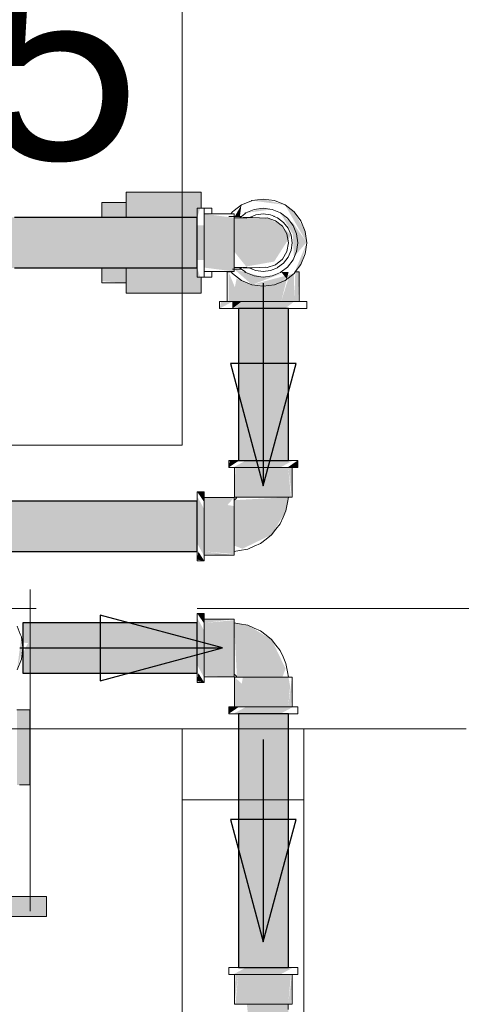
# Model space of a CAD drawing. Header units: millimetres. Extents: x 567 to 934, y -1 to 364.
# Tile 636 of 656: x 770.399 to 770.834, y 107.771 to 108.743. Entities that reach past the tile are written whole.
import ezdxf

# ---------------------------------------------------------------- set-up
doc = ezdxf.new("R2010")
doc.units = ezdxf.units.MM
doc.header["$MEASUREMENT"] = 0
doc.linetypes.add('HIDDEN2', pattern=[0.47625, 0.3175, -0.15875])
doc.linetypes.add('NULL', pattern=[0])
for name, color, linetype, lineweight in [('A-GLAZ', 7, 'Continuous', 13), ('A-GLAZ-SILL', 7, 'Continuous', 13), ('A-WALL', 7, 'Continuous', 25), ('AF-Condutos', 140, 'Continuous', 25), ('AF-Conexões', 152, 'Continuous', 18), ('AF-Registro', 253, 'Continuous', 18), ('AF-Sentido conduto', 140, 'Continuous', 30), ('AF-Textos conduto', 7, 'Continuous', 9), ('DI-Detalhes', 1, 'HIDDEN2', 9)]:
    doc.layers.add(name, color=color, linetype=linetype, lineweight=lineweight)
doc.styles.add('Arial', font='arial.ttf')

msp = doc.modelspace()

# ---------------------------------------------------------------- hatches: boundary and pattern name
at = {"layer": 'AF-Condutos', "linetype": 'Continuous'}
for points in [[(769.83027, 108.54754), (769.83027, 108.53743), (769.81027, 108.53737), (770.57399, 108.52787), (770.57399, 108.54754)], [(770.57399, 108.52787), (769.83027, 108.53712), (769.83027, 108.51747), (770.57399, 108.51747)], [(770.57399, 108.49781), (770.57399, 108.51747), (769.83027, 108.51747), (769.83027, 108.5173), (770.37381, 108.51245), (770.2286, 108.51227), (770.37381, 108.51029), (769.83027, 108.50805), (769.83027, 108.49784)], [(770.66399, 108.30767), (770.66399, 108.45767), (770.61453, 108.45767), (770.61453, 108.30767)], [(770.57399, 108.21781), (770.57399, 108.26754), (769.78197, 108.26754), (769.78197, 108.21781)], [(770.57399, 108.14754), (770.40199, 108.14754), (770.40199, 108.12787), (770.57399, 108.11747)], [(770.57399, 108.11747), (770.40715, 108.12756), (770.40199, 108.11747)], [(770.40199, 108.09781), (770.57399, 108.09781), (770.57399, 108.11747), (770.40199, 108.11747)], [(770.66399, 107.80724), (770.66399, 108.05767), (770.61453, 108.05767), (770.61453, 107.80724)]]:
    msp.add_hatch(color=151, dxfattribs=at).paths.add_polyline_path(points)
at = {"layer": 'AF-Conexões', "linetype": 'Continuous'}
for points in [[(770.63899, 108.56567), (770.62786, 108.56421), (770.66049, 108.55991)], [(770.61749, 108.55991), (770.611, 108.54867), (770.61601, 108.54867)], [(770.62199, 108.55212), (770.64779, 108.55551), (770.63899, 108.55667)], [(770.66939, 108.55308), (770.66049, 108.55991), (770.68199, 108.52267), (770.68052, 108.5338)], [(770.61019, 108.49427), (770.61019, 108.54727), (770.58079, 108.55107), (770.58079, 108.49808)], [(770.65622, 108.54026), (770.64302, 108.54732), (770.61019, 108.54732), (770.61019, 108.51408), (770.6222, 108.49915), (770.6498, 108.504), (770.66642, 108.53002)], [(770.65599, 108.55212), (770.67299, 108.52267), (770.66843, 108.53967)], [(770.68177, 108.52306), (770.66765, 108.54317), (770.66924, 108.50867)], [(770.57399, 108.50567), (770.58079, 108.50567), (770.58079, 108.53967), (770.57399, 108.53967)], [(770.67623, 108.50117), (770.68199, 108.52267), (770.67006, 108.49387)], [(770.65651, 108.49196), (770.63915, 108.48865), (770.61019, 108.49667), (770.62786, 108.48114)], [(770.60479, 108.46447), (770.60833, 108.46447), (770.61105, 108.47869), (770.60479, 108.49387)], [(770.61272, 108.48741), (770.60833, 108.46447), (770.62983, 108.46447), (770.62983, 108.48032)], [(770.62786, 108.48114), (770.65012, 108.48114), (770.66939, 108.49227)], [(770.66225, 108.48679), (770.63474, 108.48023), (770.62983, 108.46447), (770.65669, 108.46447)], [(770.66933, 108.49222), (770.66402, 108.48815), (770.65669, 108.46447), (770.66965, 108.46447)], [(770.65674, 108.4938), (770.66225, 108.48679), (770.66402, 108.49387)], [(770.67439, 108.49387), (770.67063, 108.49387), (770.66965, 108.46447), (770.67318, 108.46447)], [(770.62983, 108.46447), (770.63474, 108.48023), (770.62983, 108.48088)], [(770.59745, 108.46447), (770.59599, 108.45767), (770.60858, 108.46447)], [(770.60858, 108.45767), (770.66049, 108.45767), (770.66939, 108.46447), (770.61749, 108.46447)], [(770.60858, 108.45767), (770.61749, 108.46447), (770.60858, 108.46447)], [(770.60615, 108.30767), (770.60499, 108.30087), (770.61453, 108.30716)], [(770.60954, 108.30087), (770.65599, 108.30087), (770.66843, 108.30767), (770.62199, 108.30767)], [(770.61156, 108.30087), (770.61059, 108.27147), (770.6189, 108.27147), (770.6189, 108.30087)], [(770.66642, 108.27147), (770.66359, 108.30087), (770.6189, 108.30087), (770.6189, 108.27147)], [(770.67299, 108.30087), (770.67299, 108.30767), (770.66303, 108.30087)], [(770.66739, 108.27147), (770.66739, 108.30087), (770.66359, 108.30087)], [(770.58079, 108.27667), (770.57399, 108.27667), (770.58079, 108.26671)], [(770.58079, 108.21323), (770.58079, 108.25967), (770.57399, 108.27212), (770.57399, 108.22567)], [(770.61019, 108.27107), (770.58079, 108.27107), (770.58079, 108.26727), (770.60373, 108.26375)], [(770.66141, 108.25789), (770.66388, 108.27147), (770.61019, 108.26853), (770.61019, 108.22369), (770.6186, 108.22063), (770.64723, 108.23443)], [(770.61019, 108.21524), (770.61019, 108.26275), (770.58079, 108.26727), (770.58079, 108.21808)], [(770.57399, 108.20983), (770.58079, 108.20867), (770.57502, 108.21781)], [(770.58079, 108.21524), (770.61019, 108.21427), (770.58079, 108.21808)], [(770.58079, 108.15667), (770.57399, 108.15667), (770.58079, 108.14671)], [(770.58079, 108.09323), (770.58079, 108.13967), (770.57399, 108.15212), (770.57399, 108.10567)], [(770.61019, 108.15107), (770.58079, 108.15107), (770.58079, 108.14727)], [(770.61019, 108.1501), (770.58079, 108.14727), (770.58079, 108.10259), (770.61019, 108.10259)], [(770.62377, 108.14509), (770.61019, 108.14757), (770.61313, 108.09387), (770.65797, 108.09387), (770.66103, 108.10228), (770.64723, 108.13092)], [(770.40199, 108.12267), (770.40052, 108.1338), (770.39623, 108.10117)], [(770.57399, 108.08983), (770.58079, 108.08867), (770.57502, 108.09781)], [(770.58079, 108.09524), (770.61019, 108.09427), (770.61019, 108.10259), (770.58079, 108.10259)], [(770.61059, 108.09387), (770.61059, 108.06447), (770.61439, 108.06447), (770.61791, 108.0874)], [(770.66554, 108.08476), (770.66388, 108.09387), (770.6189, 108.09387), (770.61439, 108.06447), (770.66359, 108.06447)], [(770.66642, 108.06447), (770.66739, 108.09387), (770.66359, 108.06447)], [(770.60499, 108.06447), (770.60499, 108.05767), (770.61494, 108.06447)], [(770.66843, 108.06447), (770.62199, 108.06447), (770.60954, 108.05767), (770.65599, 108.05767)], [(770.60954, 107.80044), (770.65599, 107.80044), (770.66843, 107.80724), (770.62199, 107.80724)], [(770.61059, 107.77104), (770.61439, 107.80044), (770.61156, 107.80044)], [(770.61156, 107.77104), (770.64634, 107.77104), (770.65319, 107.80044), (770.61439, 107.80044)], [(770.65907, 107.80044), (770.65319, 107.80044), (770.64634, 107.77104), (770.65907, 107.77104)], [(770.66642, 107.80044), (770.65907, 107.80044), (770.65907, 107.77104), (770.66359, 107.77104)], [(770.66642, 107.77104), (770.66739, 107.80044), (770.66366, 107.7718)], [(770.63813, 107.71749), (770.64634, 107.71481), (770.66364, 107.73821), (770.66364, 107.77104), (770.62285, 107.77104), (770.62375, 107.76298), (770.61546, 107.75903), (770.62005, 107.732)]]:
    msp.add_hatch(color=161, dxfattribs=at).paths.add_polyline_path(points)
at = {"layer": 'AF-Registro', "linetype": 'Continuous'}
for points in [[(770.57781, 108.5724), (770.50381, 108.5724), (770.50381, 108.57023), (770.57781, 108.55983)], [(770.50381, 108.56245), (770.47981, 108.56245), (770.47981, 108.54754), (770.50381, 108.54754)], [(770.50381, 108.57023), (770.50381, 108.55983), (770.57781, 108.55983)], [(770.50381, 108.55983), (770.50381, 108.54754), (770.5579, 108.54754)], [(770.50381, 108.55983), (770.5579, 108.54754), (770.57399, 108.54754), (770.57781, 108.55983)], [(770.47981, 108.48463), (770.50381, 108.48289), (770.50381, 108.49781), (770.47981, 108.49781)], [(770.57781, 108.48552), (770.57399, 108.49781), (770.50381, 108.49781), (770.50381, 108.48552)], [(770.57781, 108.48552), (770.50381, 108.48552), (770.57781, 108.47512)], [(770.50381, 108.47295), (770.57781, 108.47295), (770.57781, 108.47512), (770.50381, 108.48552)], [(770.39615, 108.06149), (770.39615, 107.98749), (770.40654, 108.06149)], [(770.40871, 107.98749), (770.40871, 108.06149), (770.40654, 108.06149), (770.39615, 107.98749)], [(770.42539, 107.87749), (770.38739, 107.87749), (770.38739, 107.85749), (770.42539, 107.85749)]]:
    msp.add_hatch(color=254, dxfattribs=at).paths.add_polyline_path(points)

# ---------------------------------------------------------------- linework, layer by layer
at = {"layer": 'A-GLAZ', "color": 8, "lineweight": 5}
for p, q in [((770.55899, 107.97267), (770.55899, 108.04267)), ((770.55899, 108.04267), (770.67899, 108.04267)), ((770.83899, 108.04267), (770.67899, 108.04267)), ((770.67899, 108.04267), (770.67899, 107.30267)), ((770.67899, 107.97267), (770.55899, 107.97267))]:
    msp.add_line(p, q, dxfattribs=at)
at = {"layer": 'A-GLAZ-SILL', "color": 8, "lineweight": 5}
msp.add_line((770.55899, 107.37267), (770.55899, 107.97267), dxfattribs=at)
at = {"layer": 'A-WALL', "color": 8, "lineweight": 5}
for p, q in [((770.55899, 109.98267), (770.55899, 108.32267)), ((770.55899, 108.32267), (766.95899, 108.32267)), ((766.95899, 108.04267), (770.55899, 108.04267))]:
    msp.add_line(p, q, dxfattribs=at)
at = {"layer": 'AF-Condutos'}
for p, q in [((770.47981, 108.54754), (770.39381, 108.54754)), ((770.50381, 108.54754), (770.47981, 108.54754)), ((770.57399, 108.54754), (770.50381, 108.54754)), ((770.57399, 108.54432), (770.57399, 108.54754)), ((770.57399, 108.53737), (770.57399, 108.54432)), ((770.57399, 108.53307), (770.57399, 108.53737)), ((770.57399, 108.52787), (770.57399, 108.53307)), ((770.57399, 108.51747), (770.57399, 108.52787)), ((770.57399, 108.51227), (770.57399, 108.51747)), ((770.57399, 108.50798), (770.57399, 108.51227)), ((770.57399, 108.50102), (770.57399, 108.50798)), ((770.39381, 108.49781), (770.47981, 108.49781)), ((770.47981, 108.49781), (770.50381, 108.49781)), ((770.50381, 108.49781), (770.57399, 108.49781)), ((770.57399, 108.49781), (770.57399, 108.50102)), ((770.61876, 108.45767), (770.61453, 108.45767)), ((770.61453, 108.45767), (770.61453, 108.30767)), ((770.62649, 108.45767), (770.61876, 108.45767)), ((770.63638, 108.45767), (770.62649, 108.45767)), ((770.64671, 108.45767), (770.63638, 108.45767)), ((770.65572, 108.45767), (770.64671, 108.45767)), ((770.66183, 108.45767), (770.65572, 108.45767)), ((770.66399, 108.45767), (770.66183, 108.45767)), ((770.66399, 108.30767), (770.66399, 108.45767)), ((770.61453, 108.30767), (770.61876, 108.30767)), ((770.61876, 108.30767), (770.62649, 108.30767)), ((770.62649, 108.30767), (770.63638, 108.30767)), ((770.63638, 108.30767), (770.64671, 108.30767)), ((770.64671, 108.30767), (770.65572, 108.30767)), ((770.65572, 108.30767), (770.66183, 108.30767)), ((770.66183, 108.30767), (770.66399, 108.30767)), ((770.57399, 108.26754), (769.78197, 108.26754)), ((770.57399, 108.26645), (770.57399, 108.26754)), ((770.57399, 108.26125), (770.57399, 108.26645)), ((770.57399, 108.25284), (770.57399, 108.26125)), ((770.57399, 108.24267), (770.57399, 108.25284)), ((770.57399, 108.2325), (770.57399, 108.24267)), ((770.57399, 108.22409), (770.57399, 108.2325)), ((770.57399, 108.2189), (770.57399, 108.22409)), ((769.78197, 108.21781), (770.57399, 108.21781)), ((770.57399, 108.21781), (770.57399, 108.2189)), ((770.40199, 108.14754), (770.40199, 108.14432)), ((770.57399, 108.14754), (770.40199, 108.14754)), ((770.57399, 108.14432), (770.57399, 108.14754)), ((770.40199, 108.14432), (770.40199, 108.13737)), ((770.40199, 108.13737), (770.40199, 108.12787)), ((770.57399, 108.13737), (770.57399, 108.14432)), ((770.57399, 108.12787), (770.57399, 108.13737)), ((770.40199, 108.12787), (770.40199, 108.12267)), ((770.57399, 108.11747), (770.57399, 108.12787)), ((770.40199, 108.12267), (770.40199, 108.11747)), ((770.40199, 108.11747), (770.40199, 108.10798)), ((770.57399, 108.10798), (770.57399, 108.11747)), ((770.40199, 108.10798), (770.40199, 108.10102)), ((770.57399, 108.10102), (770.57399, 108.10798)), ((770.40199, 108.10102), (770.40199, 108.09781)), ((770.40199, 108.09781), (770.57399, 108.09781)), ((770.57399, 108.09781), (770.57399, 108.10102)), ((770.61876, 108.05767), (770.61453, 108.05767)), ((770.61453, 108.05767), (770.61453, 107.80724)), ((770.62649, 108.05767), (770.61876, 108.05767)), ((770.63638, 108.05767), (770.62649, 108.05767)), ((770.64671, 108.05767), (770.63638, 108.05767)), ((770.65572, 108.05767), (770.64671, 108.05767)), ((770.66183, 108.05767), (770.65572, 108.05767)), ((770.66399, 108.05767), (770.66183, 108.05767)), ((770.66399, 107.80724), (770.66399, 108.05767)), ((770.61453, 107.80724), (770.61876, 107.80724)), ((770.61876, 107.80724), (770.62649, 107.80724)), ((770.62649, 107.80724), (770.63638, 107.80724)), ((770.63638, 107.80724), (770.64671, 107.80724)), ((770.64671, 107.80724), (770.65572, 107.80724)), ((770.65572, 107.80724), (770.66183, 107.80724)), ((770.66183, 107.80724), (770.66399, 107.80724))]:
    msp.add_line(p, q, dxfattribs=at)
at = {"layer": 'AF-Conexões'}
for p, q in [((770.62733, 108.56399), (770.62008, 108.56099)), ((770.62786, 108.56421), (770.62733, 108.56399)), ((770.63899, 108.56567), (770.62786, 108.56421)), ((770.65012, 108.56421), (770.63899, 108.56567)), ((770.66049, 108.55991), (770.65012, 108.56421)), ((770.57399, 108.55667), (770.57399, 108.55551)), ((770.57781, 108.55667), (770.57399, 108.55667)), ((770.57399, 108.55551), (770.57399, 108.55212)), ((770.58079, 108.55667), (770.57781, 108.55667)), ((770.58079, 108.55551), (770.58079, 108.55667)), ((770.58079, 108.55212), (770.58079, 108.55551)), ((770.60858, 108.55308), (770.60704, 108.55107)), ((770.61019, 108.55431), (770.60858, 108.55308)), ((770.61749, 108.55991), (770.61019, 108.55431)), ((770.62008, 108.56099), (770.61749, 108.55991)), ((770.63019, 108.55551), (770.62199, 108.55212)), ((770.63899, 108.55667), (770.63019, 108.55551)), ((770.64779, 108.55551), (770.63899, 108.55667)), ((770.65599, 108.55212), (770.64779, 108.55551)), ((770.66939, 108.55308), (770.66049, 108.55991)), ((770.67623, 108.54417), (770.66939, 108.55308)), ((770.57399, 108.55212), (770.57399, 108.54754)), ((770.57399, 108.54754), (770.57399, 108.54671)), ((770.57399, 108.54671), (770.57399, 108.53967)), ((770.58079, 108.55107), (770.58079, 108.55212)), ((770.58079, 108.54671), (770.58079, 108.55107)), ((770.58823, 108.55107), (770.58079, 108.55107)), ((770.58079, 108.55107), (770.58079, 108.5501)), ((770.58079, 108.5501), (770.58079, 108.54867)), ((770.58079, 108.54867), (770.58079, 108.54727)), ((770.58079, 108.54727), (770.58079, 108.54275)), ((770.58079, 108.53967), (770.58079, 108.54671)), ((770.59973, 108.55107), (770.58823, 108.55107)), ((770.6046, 108.55107), (770.59973, 108.55107)), ((770.60597, 108.55107), (770.6046, 108.55107)), ((770.60704, 108.55107), (770.60597, 108.55107)), ((770.61019, 108.55107), (770.60704, 108.55107)), ((770.61019, 108.5501), (770.61019, 108.55107)), ((770.61019, 108.54867), (770.61019, 108.5501)), ((770.61019, 108.54732), (770.61019, 108.54867)), ((770.61019, 108.54727), (770.61019, 108.54732)), ((770.61551, 108.54715), (770.61019, 108.54732)), ((770.61019, 108.54732), (770.61019, 108.54439)), ((770.61019, 108.54275), (770.61019, 108.54727)), ((770.61019, 108.54439), (770.61019, 108.54307)), ((770.61019, 108.54307), (770.61019, 108.53881)), ((770.61661, 108.54711), (770.61551, 108.54715)), ((770.6175, 108.54867), (770.61552, 108.54716)), ((770.61835, 108.54704), (770.61661, 108.54711)), ((770.62072, 108.55114), (770.6175, 108.54867)), ((770.62286, 108.54686), (770.61835, 108.54704)), ((770.62497, 108.54741), (770.61883, 108.54738)), ((770.61883, 108.54738), (770.62286, 108.54686)), ((770.62199, 108.55212), (770.62072, 108.55114)), ((770.62512, 108.54741), (770.62497, 108.54741)), ((770.62818, 108.54867), (770.62512, 108.54741)), ((770.62828, 108.54742), (770.62512, 108.54741)), ((770.63164, 108.5501), (770.62818, 108.54867)), ((770.63527, 108.54725), (770.62828, 108.54742)), ((770.63899, 108.55107), (770.63164, 108.5501)), ((770.64167, 108.54699), (770.63527, 108.54725)), ((770.64634, 108.5501), (770.63899, 108.55107)), ((770.64302, 108.54732), (770.64167, 108.54699)), ((770.65125, 108.54439), (770.64302, 108.54732)), ((770.64938, 108.54885), (770.64634, 108.5501)), ((770.6498, 108.54867), (770.64938, 108.54885)), ((770.65319, 108.54727), (770.6498, 108.54867)), ((770.65797, 108.53881), (770.65125, 108.54439)), ((770.65907, 108.54275), (770.65319, 108.54727)), ((770.66303, 108.54671), (770.65599, 108.55212)), ((770.66843, 108.53967), (770.66303, 108.54671)), ((770.68052, 108.5338), (770.67623, 108.54417)), ((770.57399, 108.53967), (770.57399, 108.53147)), ((770.58079, 108.54275), (770.58079, 108.53687)), ((770.58079, 108.53147), (770.58079, 108.53967)), ((770.58079, 108.53687), (770.58079, 108.53002)), ((770.61019, 108.53687), (770.61019, 108.54275)), ((770.61019, 108.53881), (770.61019, 108.53291)), ((770.61019, 108.53291), (770.61019, 108.53687)), ((770.66236, 108.53127), (770.65797, 108.53881)), ((770.66359, 108.53687), (770.65907, 108.54275)), ((770.66642, 108.53002), (770.66359, 108.53687)), ((770.67183, 108.53147), (770.66843, 108.53967)), ((770.68199, 108.52267), (770.68052, 108.5338)), ((770.57399, 108.53147), (770.57399, 108.52267)), ((770.58079, 108.52267), (770.58079, 108.53147)), ((770.58079, 108.53002), (770.58079, 108.52267)), ((770.61019, 108.53002), (770.61019, 108.53291)), ((770.61019, 108.53291), (770.61019, 108.53127)), ((770.61019, 108.53127), (770.61019, 108.52267)), ((770.61019, 108.52267), (770.61019, 108.53002)), ((770.66388, 108.52267), (770.66236, 108.53127)), ((770.66739, 108.52267), (770.66642, 108.53002)), ((770.67299, 108.52267), (770.67183, 108.53147)), ((770.57399, 108.52267), (770.57399, 108.51387)), ((770.57399, 108.51387), (770.57399, 108.50567)), ((770.58079, 108.51387), (770.58079, 108.52267)), ((770.58079, 108.52267), (770.58079, 108.51532)), ((770.58079, 108.51532), (770.58079, 108.50847)), ((770.58079, 108.50567), (770.58079, 108.51387)), ((770.61019, 108.51532), (770.61019, 108.52267)), ((770.61019, 108.52267), (770.61019, 108.51408)), ((770.61019, 108.51244), (770.61019, 108.51532)), ((770.61019, 108.51408), (770.61019, 108.51244)), ((770.65797, 108.50654), (770.66236, 108.51408)), ((770.66236, 108.51408), (770.66388, 108.52267)), ((770.66359, 108.50847), (770.66642, 108.51532)), ((770.66642, 108.51532), (770.66739, 108.52267)), ((770.66843, 108.50567), (770.67183, 108.51387)), ((770.67183, 108.51387), (770.67299, 108.52267)), ((770.68052, 108.51154), (770.68199, 108.52267)), ((770.57399, 108.50567), (770.57399, 108.49863)), ((770.58079, 108.50847), (770.58079, 108.50259)), ((770.58079, 108.49863), (770.58079, 108.50567)), ((770.61019, 108.50847), (770.61019, 108.51244)), ((770.61019, 108.51244), (770.61019, 108.50654)), ((770.61019, 108.50259), (770.61019, 108.50847)), ((770.61019, 108.50654), (770.61019, 108.50096)), ((770.65125, 108.50096), (770.65797, 108.50654)), ((770.65907, 108.50259), (770.66359, 108.50847)), ((770.66303, 108.49863), (770.66843, 108.50567)), ((770.67623, 108.50117), (770.68052, 108.51154)), ((770.57399, 108.49863), (770.57399, 108.49781)), ((770.57399, 108.49781), (770.57399, 108.49323)), ((770.58079, 108.50259), (770.58079, 108.49808)), ((770.58079, 108.49427), (770.58079, 108.49863)), ((770.58079, 108.49808), (770.58079, 108.49667)), ((770.58079, 108.49667), (770.58079, 108.49524)), ((770.58079, 108.49524), (770.58079, 108.49427)), ((770.61019, 108.49808), (770.61019, 108.50259)), ((770.61019, 108.50096), (770.61019, 108.49803)), ((770.61019, 108.49803), (770.61019, 108.49808)), ((770.61019, 108.49803), (770.6104, 108.49803)), ((770.61019, 108.49667), (770.61019, 108.49803)), ((770.61019, 108.49524), (770.61019, 108.49667)), ((770.61019, 108.49427), (770.61019, 108.49524)), ((770.6104, 108.49803), (770.61551, 108.4982)), ((770.61551, 108.4982), (770.61661, 108.49823)), ((770.61551, 108.4982), (770.6175, 108.49667)), ((770.61661, 108.49823), (770.61835, 108.4983)), ((770.6175, 108.49667), (770.62072, 108.4942)), ((770.61835, 108.4983), (770.62286, 108.49848)), ((770.62286, 108.49848), (770.61883, 108.49796)), ((770.61883, 108.49796), (770.62497, 108.49794)), ((770.62497, 108.49794), (770.62512, 108.49794)), ((770.62512, 108.49794), (770.62828, 108.49792)), ((770.62512, 108.49794), (770.62818, 108.49667)), ((770.62818, 108.49667), (770.63164, 108.49524)), ((770.62828, 108.49792), (770.63527, 108.4981)), ((770.63164, 108.49524), (770.63899, 108.49427)), ((770.63527, 108.4981), (770.64167, 108.49835)), ((770.63899, 108.49427), (770.64634, 108.49524)), ((770.64167, 108.49835), (770.64302, 108.49803)), ((770.64302, 108.49803), (770.65125, 108.50096)), ((770.64634, 108.49524), (770.653, 108.498)), ((770.653, 108.498), (770.65319, 108.49808)), ((770.65319, 108.49808), (770.65907, 108.50259)), ((770.65683, 108.49387), (770.66303, 108.49863)), ((770.67063, 108.49387), (770.67623, 108.50117)), ((770.57399, 108.49323), (770.57399, 108.48983)), ((770.57399, 108.48983), (770.57399, 108.48867)), ((770.57399, 108.48867), (770.57781, 108.48867)), ((770.57781, 108.48867), (770.58079, 108.48867)), ((770.58079, 108.49323), (770.58079, 108.49427)), ((770.58079, 108.49427), (770.58823, 108.49427)), ((770.58079, 108.48983), (770.58079, 108.49323)), ((770.58079, 108.48867), (770.58079, 108.48983)), ((770.58823, 108.49427), (770.59973, 108.49427)), ((770.59973, 108.49427), (770.6046, 108.49427)), ((770.60359, 108.49387), (770.60359, 108.46447)), ((770.60479, 108.49387), (770.60359, 108.49387)), ((770.6046, 108.49427), (770.60704, 108.49427)), ((770.60735, 108.49387), (770.60479, 108.49387)), ((770.60704, 108.49427), (770.61019, 108.49427)), ((770.60704, 108.49427), (770.60735, 108.49387)), ((770.60735, 108.49387), (770.60858, 108.49227)), ((770.60858, 108.49227), (770.61749, 108.48543)), ((770.61749, 108.48543), (770.62786, 108.48114)), ((770.62072, 108.4942), (770.62115, 108.49387)), ((770.62115, 108.49387), (770.62199, 108.49323)), ((770.62199, 108.49323), (770.63019, 108.48983)), ((770.63019, 108.48983), (770.63664, 108.48898)), ((770.63664, 108.48898), (770.63899, 108.48867)), ((770.63899, 108.48867), (770.64779, 108.48983)), ((770.64779, 108.48983), (770.65599, 108.49323)), ((770.65012, 108.48114), (770.66049, 108.48543)), ((770.65599, 108.49323), (770.65683, 108.49387)), ((770.66049, 108.48543), (770.66939, 108.49227)), ((770.66939, 108.49227), (770.67063, 108.49387)), ((770.67318, 108.49387), (770.67063, 108.49387)), ((770.67439, 108.49387), (770.67318, 108.49387)), ((770.67439, 108.46447), (770.67439, 108.49387)), ((770.62786, 108.48114), (770.63899, 108.47967)), ((770.63899, 108.47967), (770.65012, 108.48114)), ((770.59599, 108.46447), (770.59599, 108.45767)), ((770.59745, 108.46447), (770.59599, 108.46447)), ((770.59599, 108.45767), (770.59745, 108.45767)), ((770.60175, 108.46447), (770.59745, 108.46447)), ((770.59745, 108.45767), (770.60175, 108.45767)), ((770.60359, 108.46447), (770.60175, 108.46447)), ((770.60175, 108.45767), (770.60858, 108.45767)), ((770.60858, 108.46447), (770.60359, 108.46447)), ((770.60359, 108.46447), (770.60479, 108.46447)), ((770.60479, 108.46447), (770.60833, 108.46447)), ((770.60833, 108.46447), (770.61396, 108.46447)), ((770.61749, 108.46447), (770.60858, 108.46447)), ((770.60858, 108.45767), (770.61453, 108.45767)), ((770.61396, 108.46447), (770.62129, 108.46447)), ((770.61453, 108.45767), (770.61749, 108.45767)), ((770.62786, 108.46447), (770.61749, 108.46447)), ((770.61749, 108.45767), (770.62786, 108.45767)), ((770.62129, 108.46447), (770.62983, 108.46447)), ((770.63899, 108.46447), (770.62786, 108.46447)), ((770.62786, 108.45767), (770.63899, 108.45767)), ((770.62983, 108.46447), (770.63317, 108.46447)), ((770.63317, 108.46447), (770.63899, 108.46447)), ((770.65012, 108.46447), (770.63899, 108.46447)), ((770.63899, 108.46447), (770.64815, 108.46447)), ((770.63899, 108.45767), (770.65012, 108.45767)), ((770.64815, 108.46447), (770.65669, 108.46447)), ((770.66049, 108.46447), (770.65012, 108.46447)), ((770.65012, 108.45767), (770.66049, 108.45767)), ((770.65669, 108.46447), (770.66402, 108.46447)), ((770.66939, 108.46447), (770.66049, 108.46447)), ((770.66049, 108.45767), (770.66399, 108.45767)), ((770.66399, 108.45767), (770.66939, 108.45767)), ((770.66402, 108.46447), (770.66965, 108.46447)), ((770.67439, 108.46447), (770.66939, 108.46447)), ((770.66939, 108.45767), (770.67623, 108.45767)), ((770.66965, 108.46447), (770.67318, 108.46447)), ((770.67318, 108.46447), (770.67439, 108.46447)), ((770.67623, 108.46447), (770.67439, 108.46447)), ((770.68052, 108.46447), (770.67623, 108.46447)), ((770.67623, 108.45767), (770.68052, 108.45767)), ((770.68199, 108.46447), (770.68052, 108.46447)), ((770.68052, 108.45767), (770.68199, 108.45767)), ((770.68199, 108.45767), (770.68199, 108.46447)), ((770.60499, 108.30767), (770.60499, 108.30087)), ((770.60615, 108.30767), (770.60499, 108.30767)), ((770.60499, 108.30087), (770.60615, 108.30087)), ((770.60954, 108.30767), (770.60615, 108.30767)), ((770.60615, 108.30087), (770.60954, 108.30087)), ((770.61453, 108.30767), (770.60954, 108.30767)), ((770.60954, 108.30087), (770.61059, 108.30087)), ((770.61059, 108.30087), (770.61494, 108.30087)), ((770.61059, 108.30087), (770.61059, 108.27147)), ((770.61156, 108.30087), (770.61059, 108.30087)), ((770.61439, 108.30087), (770.61156, 108.30087)), ((770.6189, 108.30087), (770.61439, 108.30087)), ((770.61494, 108.30767), (770.61453, 108.30767)), ((770.62199, 108.30767), (770.61494, 108.30767)), ((770.61494, 108.30087), (770.62199, 108.30087)), ((770.62479, 108.30087), (770.6189, 108.30087)), ((770.63019, 108.30767), (770.62199, 108.30767)), ((770.62199, 108.30087), (770.63019, 108.30087)), ((770.63164, 108.30087), (770.62479, 108.30087)), ((770.63899, 108.30767), (770.63019, 108.30767)), ((770.63019, 108.30087), (770.63899, 108.30087)), ((770.63899, 108.30087), (770.63164, 108.30087)), ((770.64779, 108.30767), (770.63899, 108.30767)), ((770.63899, 108.30087), (770.64779, 108.30087)), ((770.64634, 108.30087), (770.63899, 108.30087)), ((770.65319, 108.30087), (770.64634, 108.30087)), ((770.65599, 108.30767), (770.64779, 108.30767)), ((770.64779, 108.30087), (770.65599, 108.30087)), ((770.65907, 108.30087), (770.65319, 108.30087)), ((770.66303, 108.30767), (770.65599, 108.30767)), ((770.65599, 108.30087), (770.66303, 108.30087)), ((770.66359, 108.30087), (770.65907, 108.30087)), ((770.66399, 108.30767), (770.66303, 108.30767)), ((770.66303, 108.30087), (770.66739, 108.30087)), ((770.66642, 108.30087), (770.66359, 108.30087)), ((770.66843, 108.30767), (770.66399, 108.30767)), ((770.66739, 108.30087), (770.66642, 108.30087)), ((770.66739, 108.30087), (770.66843, 108.30087)), ((770.66739, 108.27147), (770.66739, 108.30087)), ((770.67183, 108.30767), (770.66843, 108.30767)), ((770.66843, 108.30087), (770.67183, 108.30087)), ((770.67299, 108.30767), (770.67183, 108.30767)), ((770.67183, 108.30087), (770.67299, 108.30087)), ((770.67299, 108.30087), (770.67299, 108.30767)), ((770.57399, 108.27667), (770.57399, 108.27551)), ((770.58079, 108.27667), (770.57399, 108.27667)), ((770.57399, 108.27551), (770.57399, 108.27212)), ((770.57399, 108.27212), (770.57399, 108.26754)), ((770.58079, 108.27551), (770.58079, 108.27667)), ((770.58079, 108.27212), (770.58079, 108.27551)), ((770.58079, 108.27107), (770.58079, 108.27212)), ((770.58079, 108.26671), (770.58079, 108.27107)), ((770.58079, 108.27107), (770.58079, 108.2701)), ((770.61019, 108.27107), (770.58079, 108.27107)), ((770.61019, 108.2701), (770.61019, 108.27107)), ((770.61059, 108.27147), (770.61156, 108.27147)), ((770.61156, 108.27147), (770.61313, 108.27147)), ((770.61313, 108.27147), (770.61188, 108.26978)), ((770.61313, 108.27147), (770.61439, 108.27147)), ((770.61481, 108.27147), (770.61313, 108.27147)), ((770.61439, 108.27147), (770.6189, 108.27147)), ((770.61935, 108.27147), (770.61481, 108.27147)), ((770.6189, 108.27147), (770.62479, 108.27147)), ((770.62608, 108.27147), (770.61935, 108.27147)), ((770.62479, 108.27147), (770.63164, 108.27147)), ((770.63429, 108.27147), (770.62608, 108.27147)), ((770.63164, 108.27147), (770.63899, 108.27147)), ((770.63866, 108.27147), (770.63429, 108.27147)), ((770.64302, 108.27147), (770.63866, 108.27147)), ((770.63899, 108.27147), (770.64634, 108.27147)), ((770.65125, 108.27147), (770.64302, 108.27147)), ((770.64634, 108.27147), (770.65319, 108.27147)), ((770.65797, 108.27147), (770.65125, 108.27147)), ((770.65319, 108.27147), (770.65907, 108.27147)), ((770.66236, 108.27147), (770.65797, 108.27147)), ((770.65907, 108.27147), (770.66359, 108.27147)), ((770.66388, 108.27147), (770.66236, 108.27147)), ((770.66293, 108.26621), (770.66388, 108.27147)), ((770.66359, 108.27147), (770.66388, 108.27147)), ((770.66388, 108.27147), (770.66642, 108.27147)), ((770.66642, 108.27147), (770.66739, 108.27147)), ((770.57399, 108.26754), (770.57399, 108.26671)), ((770.57399, 108.26671), (770.57399, 108.25967)), ((770.58079, 108.2701), (770.58079, 108.26727)), ((770.58079, 108.26727), (770.58079, 108.26275)), ((770.58079, 108.25967), (770.58079, 108.26671)), ((770.58079, 108.26275), (770.58079, 108.25687)), ((770.61019, 108.26853), (770.61019, 108.2701)), ((770.61188, 108.26978), (770.61019, 108.26853)), ((770.61019, 108.26727), (770.61019, 108.26853)), ((770.61019, 108.26853), (770.61019, 108.26685)), ((770.61019, 108.26275), (770.61019, 108.26727)), ((770.61019, 108.26685), (770.61019, 108.26231)), ((770.61019, 108.25687), (770.61019, 108.26275)), ((770.61019, 108.26231), (770.61019, 108.25558)), ((770.66141, 108.25789), (770.66293, 108.26621)), ((770.57399, 108.25967), (770.57399, 108.25147)), ((770.57399, 108.25147), (770.57399, 108.24267)), ((770.58079, 108.25147), (770.58079, 108.25967)), ((770.58079, 108.25687), (770.58079, 108.25002)), ((770.58079, 108.24267), (770.58079, 108.25147)), ((770.61019, 108.25002), (770.61019, 108.25687)), ((770.61019, 108.25558), (770.61019, 108.24737)), ((770.65575, 108.2453), (770.65858, 108.25159)), ((770.65858, 108.25159), (770.66141, 108.25789)), ((770.57399, 108.24267), (770.57399, 108.23387)), ((770.58079, 108.25002), (770.58079, 108.24267)), ((770.58079, 108.23387), (770.58079, 108.24267)), ((770.58079, 108.24267), (770.58079, 108.23532)), ((770.61019, 108.24267), (770.61019, 108.25002)), ((770.61019, 108.24737), (770.61019, 108.23864)), ((770.61019, 108.23532), (770.61019, 108.24267)), ((770.65149, 108.23986), (770.65575, 108.2453)), ((770.57399, 108.23387), (770.57399, 108.22567)), ((770.58079, 108.23532), (770.58079, 108.22847)), ((770.58079, 108.22567), (770.58079, 108.23387)), ((770.61019, 108.23864), (770.61019, 108.23041)), ((770.61019, 108.22847), (770.61019, 108.23532)), ((770.6418, 108.23017), (770.64723, 108.23443)), ((770.64723, 108.23443), (770.65149, 108.23986)), ((770.57399, 108.22567), (770.57399, 108.21863)), ((770.58079, 108.22847), (770.58079, 108.22259)), ((770.58079, 108.21863), (770.58079, 108.22567)), ((770.58079, 108.22259), (770.58079, 108.21808)), ((770.61019, 108.23041), (770.61019, 108.22369)), ((770.61019, 108.22259), (770.61019, 108.22847)), ((770.61019, 108.22369), (770.61019, 108.2193)), ((770.61019, 108.21808), (770.61019, 108.22259)), ((770.62377, 108.22025), (770.63007, 108.22308)), ((770.63007, 108.22308), (770.63637, 108.22591)), ((770.63637, 108.22591), (770.6418, 108.23017)), ((770.57399, 108.21863), (770.57399, 108.21781)), ((770.57399, 108.21781), (770.57399, 108.21323)), ((770.57399, 108.21323), (770.57399, 108.20983)), ((770.58079, 108.21427), (770.58079, 108.21863)), ((770.58079, 108.21808), (770.58079, 108.21524)), ((770.58079, 108.21524), (770.58079, 108.21427)), ((770.58079, 108.21323), (770.58079, 108.21427)), ((770.58079, 108.21427), (770.61019, 108.21427)), ((770.58079, 108.20983), (770.58079, 108.21323)), ((770.61019, 108.2193), (770.61019, 108.21777)), ((770.61019, 108.21777), (770.61545, 108.21873)), ((770.61019, 108.21777), (770.61019, 108.21808)), ((770.61019, 108.21524), (770.61019, 108.21777)), ((770.61019, 108.21427), (770.61019, 108.21524)), ((770.61545, 108.21873), (770.62377, 108.22025)), ((770.57399, 108.20983), (770.57399, 108.20867)), ((770.57399, 108.20867), (770.58079, 108.20867)), ((770.58079, 108.20867), (770.58079, 108.20983)), ((770.57399, 108.15667), (770.57399, 108.15551)), ((770.58079, 108.15667), (770.57399, 108.15667)), ((770.57399, 108.15551), (770.57399, 108.15212)), ((770.58079, 108.15551), (770.58079, 108.15667)), ((770.58079, 108.15212), (770.58079, 108.15551)), ((770.57399, 108.15212), (770.57399, 108.14754)), ((770.57399, 108.14754), (770.57399, 108.14671)), ((770.57399, 108.14671), (770.57399, 108.13967)), ((770.58079, 108.15107), (770.58079, 108.15212)), ((770.58079, 108.14671), (770.58079, 108.15107)), ((770.58079, 108.15107), (770.58079, 108.1501)), ((770.61019, 108.15107), (770.58079, 108.15107)), ((770.58079, 108.1501), (770.58079, 108.14727)), ((770.58079, 108.14727), (770.58079, 108.14275)), ((770.58079, 108.13967), (770.58079, 108.14671)), ((770.61019, 108.1501), (770.61019, 108.15107)), ((770.61019, 108.14757), (770.61019, 108.1501)), ((770.61019, 108.14727), (770.61019, 108.14757)), ((770.61019, 108.14757), (770.61019, 108.14604)), ((770.61545, 108.14661), (770.61019, 108.14757)), ((770.61019, 108.14275), (770.61019, 108.14727)), ((770.61019, 108.14604), (770.61019, 108.14165)), ((770.62377, 108.14509), (770.61545, 108.14661)), ((770.63007, 108.14226), (770.62377, 108.14509)), ((770.39945, 108.13639), (770.39623, 108.14417)), ((770.40052, 108.1338), (770.39945, 108.13639)), ((770.57399, 108.13967), (770.57399, 108.13147)), ((770.58079, 108.14275), (770.58079, 108.13687)), ((770.58079, 108.13147), (770.58079, 108.13967)), ((770.58079, 108.13687), (770.58079, 108.13002)), ((770.61019, 108.13687), (770.61019, 108.14275)), ((770.61019, 108.14165), (770.61019, 108.13493)), ((770.61019, 108.13002), (770.61019, 108.13687)), ((770.61019, 108.13493), (770.61019, 108.1267)), ((770.63637, 108.13943), (770.63007, 108.14226)), ((770.6418, 108.13518), (770.63637, 108.13943)), ((770.64723, 108.13092), (770.6418, 108.13518)), ((770.40199, 108.12267), (770.40052, 108.1338)), ((770.57399, 108.13147), (770.57399, 108.12267)), ((770.58079, 108.12267), (770.58079, 108.13147)), ((770.58079, 108.13002), (770.58079, 108.12267)), ((770.61019, 108.12267), (770.61019, 108.13002)), ((770.61019, 108.1267), (770.61019, 108.12234)), ((770.65149, 108.12548), (770.64723, 108.13092)), ((770.65575, 108.12005), (770.65149, 108.12548)), ((770.40052, 108.11154), (770.40199, 108.12267)), ((770.57399, 108.12267), (770.57399, 108.11387)), ((770.58079, 108.11387), (770.58079, 108.12267)), ((770.58079, 108.12267), (770.58079, 108.11532)), ((770.61019, 108.11532), (770.61019, 108.12267)), ((770.61019, 108.12234), (770.61019, 108.11797)), ((770.61019, 108.11797), (770.61019, 108.10977)), ((770.65858, 108.11375), (770.65575, 108.12005)), ((770.39623, 108.10117), (770.40052, 108.11154)), ((770.57399, 108.11387), (770.57399, 108.10567)), ((770.57399, 108.10567), (770.57399, 108.09863)), ((770.58079, 108.11532), (770.58079, 108.10847)), ((770.58079, 108.10567), (770.58079, 108.11387)), ((770.58079, 108.10847), (770.58079, 108.10259)), ((770.58079, 108.09863), (770.58079, 108.10567)), ((770.61019, 108.10847), (770.61019, 108.11532)), ((770.61019, 108.10977), (770.61019, 108.10304)), ((770.61019, 108.10259), (770.61019, 108.10847)), ((770.66141, 108.10745), (770.65858, 108.11375)), ((770.66293, 108.09914), (770.66141, 108.10745)), ((770.57399, 108.09863), (770.57399, 108.09781)), ((770.57399, 108.09781), (770.57399, 108.09323)), ((770.58079, 108.10259), (770.58079, 108.09808)), ((770.58079, 108.09427), (770.58079, 108.09863)), ((770.58079, 108.09808), (770.58079, 108.09524)), ((770.61019, 108.10304), (770.61019, 108.09849)), ((770.61019, 108.09808), (770.61019, 108.10259)), ((770.61019, 108.09849), (770.61019, 108.09682)), ((770.61019, 108.09682), (770.61019, 108.09808)), ((770.61019, 108.09524), (770.61019, 108.09682)), ((770.61019, 108.09682), (770.61188, 108.09556)), ((770.66388, 108.09387), (770.66293, 108.09914)), ((770.57399, 108.09323), (770.57399, 108.08983)), ((770.57399, 108.08983), (770.57399, 108.08867)), ((770.57399, 108.08867), (770.58079, 108.08867)), ((770.58079, 108.09524), (770.58079, 108.09427)), ((770.58079, 108.09323), (770.58079, 108.09427)), ((770.58079, 108.09427), (770.61019, 108.09427)), ((770.58079, 108.08983), (770.58079, 108.09323)), ((770.58079, 108.08867), (770.58079, 108.08983)), ((770.61019, 108.09427), (770.61019, 108.09524)), ((770.61156, 108.09387), (770.61059, 108.09387)), ((770.61059, 108.09387), (770.61059, 108.06447)), ((770.61313, 108.09387), (770.61156, 108.09387)), ((770.61188, 108.09556), (770.61313, 108.09387)), ((770.61439, 108.09387), (770.61313, 108.09387)), ((770.61313, 108.09387), (770.61481, 108.09387)), ((770.6189, 108.09387), (770.61439, 108.09387)), ((770.61481, 108.09387), (770.61935, 108.09387)), ((770.62479, 108.09387), (770.6189, 108.09387)), ((770.61935, 108.09387), (770.62608, 108.09387)), ((770.63164, 108.09387), (770.62479, 108.09387)), ((770.62608, 108.09387), (770.63429, 108.09387)), ((770.63899, 108.09387), (770.63164, 108.09387)), ((770.63429, 108.09387), (770.64302, 108.09387)), ((770.64634, 108.09387), (770.63899, 108.09387)), ((770.64302, 108.09387), (770.65125, 108.09387)), ((770.65319, 108.09387), (770.64634, 108.09387)), ((770.65125, 108.09387), (770.65797, 108.09387)), ((770.65907, 108.09387), (770.65319, 108.09387)), ((770.65797, 108.09387), (770.66236, 108.09387)), ((770.66359, 108.09387), (770.65907, 108.09387)), ((770.66236, 108.09387), (770.66388, 108.09387)), ((770.66388, 108.09387), (770.66359, 108.09387)), ((770.66642, 108.09387), (770.66388, 108.09387)), ((770.66739, 108.09387), (770.66642, 108.09387)), ((770.66739, 108.06447), (770.66739, 108.09387)), ((770.60615, 108.06447), (770.60499, 108.06447)), ((770.60499, 108.06447), (770.60499, 108.05767)), ((770.60499, 108.05767), (770.60615, 108.05767)), ((770.60954, 108.06447), (770.60615, 108.06447)), ((770.60615, 108.05767), (770.60954, 108.05767)), ((770.61059, 108.06447), (770.60954, 108.06447)), ((770.60954, 108.05767), (770.61453, 108.05767)), ((770.61494, 108.06447), (770.61059, 108.06447)), ((770.61059, 108.06447), (770.61156, 108.06447)), ((770.61156, 108.06447), (770.61439, 108.06447)), ((770.61439, 108.06447), (770.6189, 108.06447)), ((770.61453, 108.05767), (770.61494, 108.05767)), ((770.62199, 108.06447), (770.61494, 108.06447)), ((770.61494, 108.05767), (770.62199, 108.05767)), ((770.6189, 108.06447), (770.62479, 108.06447)), ((770.63019, 108.06447), (770.62199, 108.06447)), ((770.62199, 108.05767), (770.63019, 108.05767)), ((770.62479, 108.06447), (770.63164, 108.06447)), ((770.63899, 108.06447), (770.63019, 108.06447)), ((770.63019, 108.05767), (770.63899, 108.05767)), ((770.63164, 108.06447), (770.63899, 108.06447)), ((770.64779, 108.06447), (770.63899, 108.06447)), ((770.63899, 108.06447), (770.64634, 108.06447)), ((770.63899, 108.05767), (770.64779, 108.05767)), ((770.64634, 108.06447), (770.65319, 108.06447)), ((770.65599, 108.06447), (770.64779, 108.06447)), ((770.64779, 108.05767), (770.65599, 108.05767)), ((770.65319, 108.06447), (770.65907, 108.06447)), ((770.66303, 108.06447), (770.65599, 108.06447)), ((770.65599, 108.05767), (770.66303, 108.05767)), ((770.65907, 108.06447), (770.66359, 108.06447)), ((770.66739, 108.06447), (770.66303, 108.06447)), ((770.66303, 108.05767), (770.66399, 108.05767)), ((770.66359, 108.06447), (770.66642, 108.06447)), ((770.66399, 108.05767), (770.66843, 108.05767)), ((770.66642, 108.06447), (770.66739, 108.06447)), ((770.66843, 108.06447), (770.66739, 108.06447)), ((770.67183, 108.06447), (770.66843, 108.06447)), ((770.66843, 108.05767), (770.67183, 108.05767)), ((770.67299, 108.06447), (770.67183, 108.06447)), ((770.67183, 108.05767), (770.67299, 108.05767)), ((770.67299, 108.05767), (770.67299, 108.06447)), ((770.60499, 107.80724), (770.60499, 107.80044)), ((770.60615, 107.80724), (770.60499, 107.80724)), ((770.60954, 107.80724), (770.60615, 107.80724)), ((770.61453, 107.80724), (770.60954, 107.80724)), ((770.61494, 107.80724), (770.61453, 107.80724)), ((770.62199, 107.80724), (770.61494, 107.80724)), ((770.63019, 107.80724), (770.62199, 107.80724)), ((770.63899, 107.80724), (770.63019, 107.80724)), ((770.64779, 107.80724), (770.63899, 107.80724)), ((770.65599, 107.80724), (770.64779, 107.80724)), ((770.66303, 107.80724), (770.65599, 107.80724)), ((770.66399, 107.80724), (770.66303, 107.80724)), ((770.66843, 107.80724), (770.66399, 107.80724)), ((770.67183, 107.80724), (770.66843, 107.80724)), ((770.67299, 107.80724), (770.67183, 107.80724)), ((770.67299, 107.80044), (770.67299, 107.80724)), ((770.60499, 107.80044), (770.60615, 107.80044)), ((770.60615, 107.80044), (770.60954, 107.80044)), ((770.60954, 107.80044), (770.61059, 107.80044)), ((770.61059, 107.80044), (770.61494, 107.80044)), ((770.61059, 107.80044), (770.61059, 107.77104)), ((770.61156, 107.80044), (770.61059, 107.80044)), ((770.61439, 107.80044), (770.61156, 107.80044)), ((770.6189, 107.80044), (770.61439, 107.80044)), ((770.61494, 107.80044), (770.62199, 107.80044)), ((770.62479, 107.80044), (770.6189, 107.80044)), ((770.62199, 107.80044), (770.63019, 107.80044)), ((770.63164, 107.80044), (770.62479, 107.80044)), ((770.63019, 107.80044), (770.63899, 107.80044)), ((770.63899, 107.80044), (770.63164, 107.80044)), ((770.63899, 107.80044), (770.64779, 107.80044)), ((770.64634, 107.80044), (770.63899, 107.80044)), ((770.65319, 107.80044), (770.64634, 107.80044)), ((770.64779, 107.80044), (770.65599, 107.80044)), ((770.65907, 107.80044), (770.65319, 107.80044)), ((770.65599, 107.80044), (770.66303, 107.80044)), ((770.66359, 107.80044), (770.65907, 107.80044)), ((770.66303, 107.80044), (770.66739, 107.80044)), ((770.66642, 107.80044), (770.66359, 107.80044)), ((770.66739, 107.80044), (770.66642, 107.80044)), ((770.66739, 107.80044), (770.66843, 107.80044)), ((770.66739, 107.77104), (770.66739, 107.80044)), ((770.66843, 107.80044), (770.67183, 107.80044)), ((770.67183, 107.80044), (770.67299, 107.80044)), ((770.61059, 107.77104), (770.61156, 107.77104)), ((770.61156, 107.77104), (770.61434, 107.77104)), ((770.61434, 107.77104), (770.61439, 107.77104)), ((770.61727, 107.77104), (770.61434, 107.77104)), ((770.61434, 107.77104), (770.61435, 107.77083)), ((770.61439, 107.77104), (770.6189, 107.77104)), ((770.62005, 107.77104), (770.61727, 107.77104)), ((770.6189, 107.77104), (770.62479, 107.77104)), ((770.62285, 107.77104), (770.62005, 107.77104)), ((770.63039, 107.77104), (770.62285, 107.77104)), ((770.62479, 107.77104), (770.63164, 107.77104)), ((770.63899, 107.77104), (770.63039, 107.77104)), ((770.63164, 107.77104), (770.63899, 107.77104)), ((770.63899, 107.77104), (770.64634, 107.77104)), ((770.64758, 107.77104), (770.63899, 107.77104)), ((770.64634, 107.77104), (770.65319, 107.77104)), ((770.65513, 107.77104), (770.64758, 107.77104)), ((770.65319, 107.77104), (770.65907, 107.77104)), ((770.65938, 107.77104), (770.65513, 107.77104)), ((770.65907, 107.77104), (770.66359, 107.77104)), ((770.66071, 107.77104), (770.65938, 107.77104)), ((770.66364, 107.77104), (770.66071, 107.77104)), ((770.66347, 107.76571), (770.66364, 107.77104)), ((770.66359, 107.77104), (770.66364, 107.77104)), ((770.66364, 107.77104), (770.66642, 107.77104)), ((770.66642, 107.77104), (770.66739, 107.77104))]:
    msp.add_line(p, q, dxfattribs=at)
at = {"layer": 'AF-Registro'}
for p, q in [((770.50381, 108.5724), (770.50381, 108.57023)), ((770.57781, 108.5724), (770.50381, 108.5724)), ((770.57781, 108.57023), (770.57781, 108.5724)), ((770.47981, 108.56245), (770.47981, 108.56071)), ((770.50381, 108.56245), (770.47981, 108.56245)), ((770.50381, 108.57023), (770.50381, 108.56245)), ((770.50381, 108.56245), (770.50381, 108.55983)), ((770.50381, 108.56071), (770.50381, 108.56245)), ((770.57781, 108.55983), (770.57781, 108.57023)), ((770.47981, 108.56071), (770.47981, 108.5524)), ((770.50381, 108.5524), (770.50381, 108.56071)), ((770.50381, 108.55983), (770.50381, 108.54754)), ((770.57781, 108.55667), (770.57781, 108.55983)), ((770.58823, 108.55667), (770.58079, 108.55667)), ((770.58823, 108.55551), (770.58823, 108.55667)), ((770.58823, 108.55212), (770.58823, 108.55551)), ((770.47981, 108.5524), (770.47981, 108.54754)), ((770.50381, 108.54754), (770.50381, 108.5524)), ((770.58823, 108.55107), (770.58823, 108.55212)), ((770.6175, 108.54867), (770.6052, 108.54867)), ((770.61836, 108.54706), (770.61835, 108.54704)), ((770.62125, 108.55207), (770.62072, 108.55114)), ((770.47981, 108.49781), (770.47981, 108.49295)), ((770.50381, 108.49781), (770.50381, 108.48552)), ((770.50381, 108.49295), (770.50381, 108.49781)), ((770.60879, 108.49667), (770.61368, 108.49667)), ((770.61368, 108.49667), (770.6175, 108.49667)), ((770.61835, 108.4983), (770.61836, 108.49829)), ((770.47981, 108.49295), (770.47981, 108.48463)), ((770.47981, 108.48463), (770.47981, 108.48289)), ((770.50381, 108.48463), (770.50381, 108.49295)), ((770.50381, 108.48552), (770.50381, 108.48289)), ((770.50381, 108.48289), (770.50381, 108.48463)), ((770.57781, 108.48552), (770.57781, 108.48867)), ((770.57781, 108.47512), (770.57781, 108.48552)), ((770.58079, 108.48867), (770.58823, 108.48867)), ((770.58823, 108.49323), (770.58823, 108.49427)), ((770.58823, 108.48983), (770.58823, 108.49323)), ((770.58823, 108.48867), (770.58823, 108.48983)), ((770.62072, 108.4942), (770.62091, 108.49387)), ((770.62091, 108.49387), (770.62106, 108.49361)), ((770.62106, 108.49361), (770.62125, 108.49328)), ((770.47981, 108.48289), (770.50381, 108.48289)), ((770.50381, 108.48289), (770.50381, 108.47512)), ((770.50381, 108.47512), (770.50381, 108.47295)), ((770.57781, 108.47295), (770.57781, 108.47512)), ((770.50381, 108.47295), (770.57781, 108.47295)), ((770.40654, 108.06149), (770.39615, 108.06149)), ((770.40871, 108.06149), (770.40654, 108.06149)), ((770.40871, 107.98749), (770.40871, 108.06149)), ((770.39877, 107.98749), (770.40654, 107.98749)), ((770.40654, 107.98749), (770.40871, 107.98749)), ((770.42539, 107.87749), (770.38739, 107.87749)), ((770.42539, 107.85749), (770.42539, 107.87749)), ((770.38739, 107.85749), (770.42539, 107.85749))]:
    msp.add_line(p, q, dxfattribs=at)
at = {"layer": 'AF-Sentido conduto'}
for p, q in [((770.67134, 108.40341), (770.60664, 108.40341)), ((770.60664, 108.40341), (770.63899, 108.28267)), ((770.63899, 108.28267), (770.67134, 108.40341)), ((770.59899, 108.12267), (770.47825, 108.15502)), ((770.47825, 108.15502), (770.47825, 108.09032)), ((770.47825, 108.09032), (770.59899, 108.12267)), ((770.67134, 107.9532), (770.60664, 107.9532)), ((770.60664, 107.9532), (770.63899, 107.83246)), ((770.63899, 107.83246), (770.67134, 107.9532))]:
    msp.add_line(p, q, dxfattribs=at)
for points in [[(770.63899, 108.48267), (770.63899, 108.28267)], [(770.39899, 108.12267), (770.59899, 108.12267)], [(770.63899, 108.03246), (770.63899, 107.83246)]]:
    msp.add_lwpolyline(points, dxfattribs=at)
at = {"layer": 'DI-Detalhes'}
for points in [[(766.65133, 111.84223), (770.89149, 111.84223), (770.89149, 108.16153), (766.65133, 108.16153), (766.65133, 111.84223)], [(766.16913, 108.1804), (770.40929, 108.1804), (770.40929, 104.85606), (766.16913, 104.85606), (766.16913, 108.1804)]]:
    msp.add_lwpolyline(points, dxfattribs=at)

# ---------------------------------------------------------------- texts
at = {"layer": 'AF-Textos conduto', "linetype": 'NULL', "insert": (770.03625, 108.59926), "char_height": 0.2, "width": 0.9628049, "attachment_point": 7, "line_spacing_factor": 0.6, "style": 'Arial'}
msp.add_mtext('ø25', dxfattribs=at)

doc.saveas('drawing.dxf')
